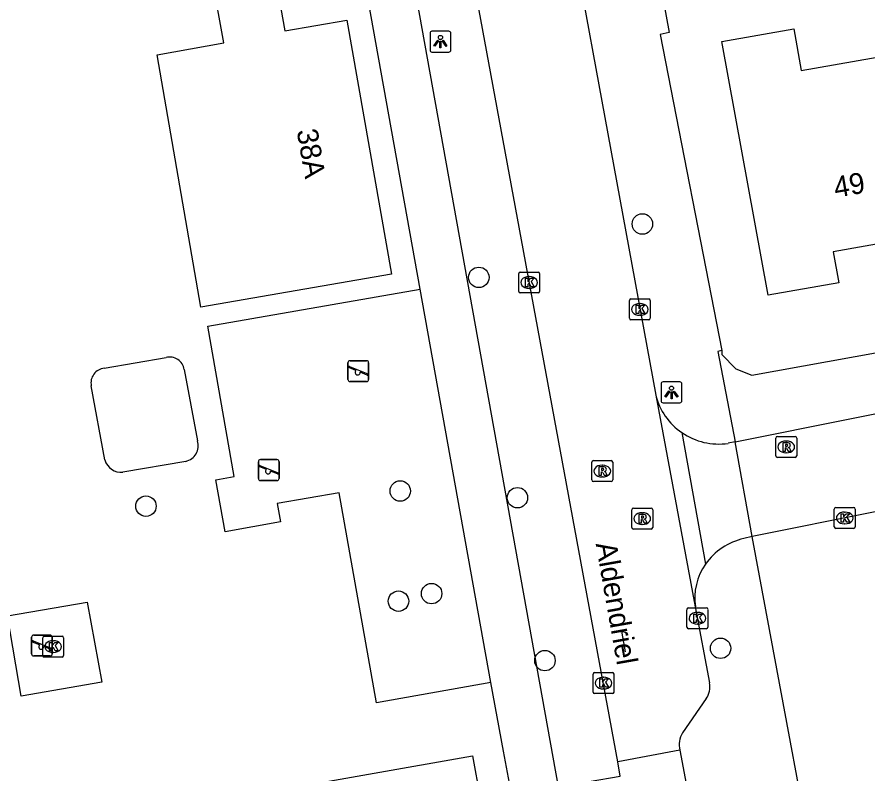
# Model space of a CAD drawing. Extents: x 157793 to 159380, y 380882 to 382313.
# Drawn here: x 158756.57 to 158797.33, y 381548.66 to 381584.89 of the extents above; entities that cross this region are included whole.
import ezdxf

# ---------------------------------------------------------------- set-up
doc = ezdxf.new("R2010")
doc.units = 0
for name, color, linetype in [('IMGEO_Boom', 7, 'Continuous'), ('IMGEO_Damwand', 7, 'Continuous'), ('IMGEO_Kolk', 7, 'Continuous'), ('IMGEO_Lichtpunt', 7, 'Continuous'), ('IMGEO_Openbare_ruimte_label', 7, 'Continuous'), ('IMGEO_Pand', 7, 'Continuous'), ('IMGEO_Pand_nummerreeks', 7, 'Continuous'), ('IMGEO_Rijbaan_lokaal_open', 7, 'Continuous'), ('IMGEO_Rioolput', 7, 'Continuous'), ('IMGEO_Speelvoorziening', 7, 'Continuous'), ('IMGEO_Voetpad_open', 7, 'Continuous')]:
    doc.layers.add(name, color=color, linetype=linetype)

msp = doc.modelspace()

# ---------------------------------------------------------------- linework, layer by layer
at = {"layer": 'IMGEO_Boom'}
for centre in [(158786.522, 381574.984), (158778.687, 381572.429), (158774.924, 381562.203), (158780.538, 381561.882), (158762.744, 381561.476), (158776.426, 381557.291), (158774.839, 381556.931), (158790.269, 381554.673), (158781.855, 381554.083)]:
    msp.add_circle(centre, 0.489, dxfattribs=at)
at = {"layer": 'IMGEO_Damwand'}
msp.add_lwpolyline([(158785.53, 381555.496), (158785.704, 381554.511)], dxfattribs=at)
at = {"layer": 'IMGEO_Kolk'}
for p, q in [((158780.672, 381572.684), (158781.524, 381572.684)), ((158780.597, 381571.758), (158780.597, 381572.61)), ((158781.085, 381572.464), (158781.11, 381572.464)), ((158781.598, 381572.61), (158781.598, 381571.758)), ((158781.108, 381571.904), (158781.083, 381571.904)), ((158781.524, 381571.684), (158780.672, 381571.684)), ((158785.902, 381570.469), (158785.902, 381571.321)), ((158785.977, 381571.395), (158786.829, 381571.395)), ((158786.39, 381571.175), (158786.415, 381571.175)), ((158786.903, 381571.321), (158786.903, 381570.469)), ((158786.413, 381570.615), (158786.388, 381570.615)), ((158786.829, 381570.395), (158785.977, 381570.395)), ((158795.716, 381560.486), (158795.716, 381561.338)), ((158795.791, 381561.412), (158796.643, 381561.412)), ((158796.717, 381561.338), (158796.717, 381560.486)), ((158796.204, 381561.192), (158796.229, 381561.192)), ((158796.643, 381560.412), (158795.791, 381560.412)), ((158796.227, 381560.632), (158796.202, 381560.632)), ((158788.659, 381555.687), (158788.659, 381556.539)), ((158788.734, 381556.613), (158789.586, 381556.613)), ((158789.147, 381556.393), (158789.172, 381556.393)), ((158789.66, 381556.539), (158789.66, 381555.687)), ((158789.586, 381555.613), (158788.734, 381555.613)), ((158789.17, 381555.833), (158789.145, 381555.833)), ((158757.8, 381554.33), (158757.8, 381555.182)), ((158757.875, 381555.256), (158758.727, 381555.256)), ((158758.801, 381555.182), (158758.801, 381554.33)), ((158758.288, 381555.036), (158758.313, 381555.036)), ((158758.311, 381554.476), (158758.286, 381554.476)), ((158758.727, 381554.256), (158757.875, 381554.256)), ((158784.237, 381553.508), (158785.089, 381553.508)), ((158784.162, 381552.582), (158784.162, 381553.434)), ((158784.65, 381553.288), (158784.675, 381553.288)), ((158785.163, 381553.434), (158785.163, 381552.582)), ((158784.673, 381552.728), (158784.648, 381552.728)), ((158785.089, 381552.508), (158784.237, 381552.508))]:
    msp.add_line(p, q, dxfattribs=at)
for points in [[(158780.672, 381572.684), (158781.524, 381572.684)], [(158780.597, 381571.758), (158780.597, 381572.61)], [(158780.918, 381572.384), (158781.041, 381572.384), (158781.041, 381572.233), (158781.171, 381572.384), (158781.335, 381572.384), (158781.189, 381572.233), (158781.342, 381571.984), (158781.19, 381571.984), (158781.105, 381572.148), (158781.041, 381572.081), (158781.041, 381571.984), (158780.918, 381571.984), (158780.918, 381572.384)], [(158781.598, 381572.61), (158781.598, 381571.758)], [(158781.524, 381571.684), (158780.672, 381571.684)], [(158785.902, 381570.469), (158785.902, 381571.321)], [(158785.977, 381571.395), (158786.829, 381571.395)], [(158786.223, 381571.095), (158786.346, 381571.095), (158786.346, 381570.944), (158786.476, 381571.095), (158786.64, 381571.095), (158786.494, 381570.944), (158786.647, 381570.695), (158786.495, 381570.695), (158786.41, 381570.859), (158786.346, 381570.792), (158786.346, 381570.695), (158786.223, 381570.695), (158786.223, 381571.095)], [(158786.903, 381571.321), (158786.903, 381570.469)], [(158786.829, 381570.395), (158785.977, 381570.395)], [(158795.716, 381560.486), (158795.716, 381561.338)], [(158795.791, 381561.412), (158796.643, 381561.412)], [(158796.717, 381561.338), (158796.717, 381560.486)], [(158796.037, 381561.112), (158796.16, 381561.112), (158796.16, 381560.961), (158796.29, 381561.112), (158796.454, 381561.112), (158796.308, 381560.961), (158796.461, 381560.712), (158796.309, 381560.712), (158796.224, 381560.876), (158796.16, 381560.809), (158796.16, 381560.712), (158796.037, 381560.712), (158796.037, 381561.112)], [(158796.643, 381560.412), (158795.791, 381560.412)], [(158788.659, 381555.687), (158788.659, 381556.539)], [(158788.734, 381556.613), (158789.586, 381556.613)], [(158789.66, 381556.539), (158789.66, 381555.687)], [(158788.98, 381556.313), (158789.103, 381556.313), (158789.103, 381556.162), (158789.233, 381556.313), (158789.397, 381556.313), (158789.251, 381556.162), (158789.404, 381555.913), (158789.252, 381555.913), (158789.167, 381556.077), (158789.103, 381556.01), (158789.103, 381555.913), (158788.98, 381555.913), (158788.98, 381556.313)], [(158789.586, 381555.613), (158788.734, 381555.613)], [(158757.8, 381554.33), (158757.8, 381555.182)], [(158757.875, 381555.256), (158758.727, 381555.256)], [(158758.801, 381555.182), (158758.801, 381554.33)], [(158758.121, 381554.956), (158758.244, 381554.956), (158758.244, 381554.805), (158758.374, 381554.956), (158758.538, 381554.956), (158758.392, 381554.805), (158758.545, 381554.556), (158758.393, 381554.556), (158758.308, 381554.72), (158758.244, 381554.653), (158758.244, 381554.556), (158758.121, 381554.556), (158758.121, 381554.956)], [(158758.727, 381554.256), (158757.875, 381554.256)], [(158784.237, 381553.508), (158785.089, 381553.508)], [(158784.162, 381552.582), (158784.162, 381553.434)], [(158784.483, 381553.208), (158784.606, 381553.208), (158784.606, 381553.057), (158784.736, 381553.208), (158784.9, 381553.208), (158784.754, 381553.057), (158784.907, 381552.808), (158784.755, 381552.808), (158784.67, 381552.972), (158784.606, 381552.905), (158784.606, 381552.808), (158784.483, 381552.808), (158784.483, 381553.208)], [(158785.163, 381553.434), (158785.163, 381552.582)], [(158785.089, 381552.508), (158784.237, 381552.508)]]:
    msp.add_lwpolyline(points, dxfattribs=at)
for centre, start, end in [((158780.674, 381572.608), 91.552, 178.448), ((158780.674, 381572.608), 91.552, 178.448), ((158781.522, 381572.608), 1.552, 88.448), ((158781.522, 381572.608), 1.552, 88.448), ((158780.674, 381571.76), 181.552, 268.448), ((158780.674, 381571.76), 181.552, 268.448), ((158781.522, 381571.76), 271.552, 358.448), ((158781.522, 381571.76), 271.552, 358.448), ((158785.979, 381571.319), 91.552, 178.448), ((158785.979, 381571.319), 91.552, 178.448), ((158786.827, 381571.319), 1.552, 88.448), ((158786.827, 381571.319), 1.552, 88.448), ((158785.979, 381570.471), 181.552, 268.448), ((158785.979, 381570.471), 181.552, 268.448), ((158786.827, 381570.471), 271.552, 358.448), ((158786.827, 381570.471), 271.552, 358.448), ((158795.793, 381561.336), 91.552, 178.448), ((158795.793, 381561.336), 91.552, 178.448), ((158796.641, 381561.336), 1.552, 88.448), ((158796.641, 381561.336), 1.552, 88.448), ((158795.793, 381560.488), 181.552, 268.448), ((158795.793, 381560.488), 181.552, 268.448), ((158796.641, 381560.488), 271.552, 358.448), ((158796.641, 381560.488), 271.552, 358.448), ((158788.736, 381556.537), 91.552, 178.448), ((158788.736, 381556.537), 91.552, 178.448), ((158789.584, 381556.537), 1.552, 88.448), ((158789.584, 381556.537), 1.552, 88.448), ((158788.736, 381555.689), 181.552, 268.448), ((158788.736, 381555.689), 181.552, 268.448), ((158789.584, 381555.689), 271.552, 358.448), ((158789.584, 381555.689), 271.552, 358.448), ((158757.877, 381555.18), 91.552, 178.448), ((158757.877, 381555.18), 91.552, 178.448), ((158758.725, 381555.18), 1.552, 88.448), ((158758.725, 381555.18), 1.552, 88.448), ((158757.877, 381554.332), 181.552, 268.448), ((158757.877, 381554.332), 181.552, 268.448), ((158758.725, 381554.332), 271.552, 358.448), ((158758.725, 381554.332), 271.552, 358.448), ((158784.239, 381553.432), 91.552, 178.448), ((158784.239, 381553.432), 91.552, 178.448), ((158785.087, 381553.432), 1.552, 88.448), ((158785.087, 381553.432), 1.552, 88.448), ((158784.239, 381552.584), 181.552, 268.448), ((158784.239, 381552.584), 181.552, 268.448), ((158785.087, 381552.584), 271.552, 358.448), ((158785.087, 381552.584), 271.552, 358.448)]:
    msp.add_arc(centre, 0.0765, start, end, dxfattribs=at)
for centre, major_axis, ratio, start_param, end_param in [((158781.084, 381572.184), (-0.387, 0.002), 0.722429, 4.712389, 7.853982), ((158781.109, 381572.184), (-0.39, 0.002), 0.717154, 1.570796, 4.712389), ((158786.389, 381570.895), (-0.387, 0.002), 0.722429, 4.712389, 7.853982), ((158786.414, 381570.895), (-0.39, 0.002), 0.717154, 1.570796, 4.712389), ((158796.203, 381560.912), (-0.387, 0.002), 0.722429, 4.712389, 7.853982), ((158796.228, 381560.912), (-0.39, 0.002), 0.717154, 1.570796, 4.712389), ((158789.146, 381556.113), (-0.387, 0.002), 0.722429, 4.712389, 7.853982), ((158789.171, 381556.113), (-0.39, 0.002), 0.717154, 1.570796, 4.712389), ((158758.287, 381554.756), (-0.387, 0.002), 0.722429, 4.712389, 7.853982), ((158758.312, 381554.756), (-0.39, 0.002), 0.717154, 1.570796, 4.712389), ((158784.649, 381553.008), (-0.387, 0.002), 0.722429, 4.712389, 7.853982), ((158784.674, 381553.008), (-0.39, 0.002), 0.717154, 1.570796, 4.712389)]:
    msp.add_ellipse(centre, major_axis=major_axis, ratio=ratio, start_param=start_param, end_param=end_param, dxfattribs=at)
at = {"layer": 'IMGEO_Lichtpunt'}
for p, q in [((158776.351, 381584.115), (158776.351, 381583.308)), ((158776.351, 381584.115), (158776.351, 381583.308)), ((158777.253, 381584.21), (158776.445, 381584.21)), ((158777.253, 381584.21), (158776.445, 381584.21)), ((158777.347, 381583.308), (158777.347, 381584.115)), ((158777.347, 381583.308), (158777.347, 381584.115)), ((158776.445, 381583.214), (158777.253, 381583.214)), ((158776.445, 381583.214), (158777.253, 381583.214)), ((158787.419, 381567.327), (158787.419, 381566.52)), ((158787.419, 381567.327), (158787.419, 381566.52)), ((158788.321, 381567.422), (158787.513, 381567.422)), ((158788.321, 381567.422), (158787.513, 381567.422)), ((158788.415, 381566.52), (158788.415, 381567.327)), ((158788.415, 381566.52), (158788.415, 381567.327)), ((158787.513, 381566.426), (158788.321, 381566.426)), ((158787.513, 381566.426), (158788.321, 381566.426))]:
    msp.add_line(p, q, dxfattribs=at)
for points in [[(158776.725, 381583.779), (158776.764, 381583.751), (158776.576, 381583.489), (158776.538, 381583.516), (158776.725, 381583.779)], [(158776.827, 381583.731), (158776.874, 381583.731), (158776.874, 381583.409), (158776.827, 381583.409), (158776.827, 381583.731)], [(158776.937, 381583.751), (158776.975, 381583.778), (158777.162, 381583.516), (158777.123, 381583.488), (158776.937, 381583.751)], [(158787.793, 381566.991), (158787.832, 381566.963), (158787.644, 381566.701), (158787.606, 381566.728), (158787.793, 381566.991)], [(158787.895, 381566.943), (158787.942, 381566.943), (158787.942, 381566.621), (158787.895, 381566.621), (158787.895, 381566.943)], [(158788.005, 381566.963), (158788.043, 381566.99), (158788.23, 381566.728), (158788.191, 381566.7), (158788.005, 381566.963)]]:
    msp.add_lwpolyline(points, dxfattribs=at)
for centre in [(158776.85, 381583.913), (158787.918, 381567.125)]:
    msp.add_circle(centre, 0.0994, dxfattribs=at)
for centre, start, end in [((158776.445, 381584.115), 90, 180), ((158776.445, 381584.115), 90, 180), ((158777.253, 381584.115), 0, 90), ((158777.253, 381584.115), 0, 90), ((158776.445, 381583.308), 180, 270), ((158776.445, 381583.308), 180, 270), ((158777.253, 381583.308), 270, 0), ((158777.253, 381583.308), 270, 360), ((158787.513, 381567.327), 90, 180), ((158787.513, 381567.327), 90, 180), ((158788.321, 381567.327), 0, 90), ((158788.321, 381567.327), 0, 90), ((158787.513, 381566.52), 180, 270), ((158787.513, 381566.52), 180, 270), ((158788.321, 381566.52), 270, 0), ((158788.321, 381566.52), 270, 360)]:
    msp.add_arc(centre, 0.0946, start, end, dxfattribs=at)
at = {"layer": 'IMGEO_Pand'}
for points in [[(158763.277, 381583.082), (158766.47, 381583.649), (158765.922, 381586.736), (158768.847, 381587.277), (158769.388, 381584.232), (158772.368, 381584.739), (158774.505, 381572.581), (158765.372, 381571.002), (158763.277, 381583.082)], [(158801.788, 381574.735), (158795.669, 381573.658), (158795.932, 381572.167), (158792.549, 381571.572), (158790.329, 381583.72), (158793.78, 381584.327), (158794.131, 381582.333), (158800.231, 381583.407)]]:
    msp.add_lwpolyline(points, dxfattribs=at)
at = {"layer": 'IMGEO_Rijbaan_lokaal_open'}
for points in [[(158785.346, 381549.236), (158775.536, 381602.338)], [(158780.96, 381600.601), (158787.168, 381566.792)], [(158790.962, 381564.564), (158824.487, 381571.282)], [(158787.168, 381566.792), (158789.059, 381556.653)], [(158788.417, 381565.004), (158789.54, 381558.704)], [(158790.962, 381564.564), (158790.629, 381564.485)], [(158791.783, 381560.021), (158790.962, 381564.564)], [(158803.563, 381562.389), (158791.783, 381560.021)], [(158791.783, 381560.021), (158791.384, 381559.933)], [(158789.059, 381556.653), (158789.737, 381553.015)], [(158789.584, 381552.264), (158788.452, 381550.626)], [(158788.319, 381549.796), (158785.346, 381549.236)], [(158788.319, 381549.796), (158789.93, 381541.231)], [(158785.464, 381548.55), (158785.346, 381549.236)]]:
    msp.add_lwpolyline(points, dxfattribs=at)
for centre, radius, start, end in [((158790.052, 381567.476), 2.964, 193.3469, 236.5252), ((158790.176, 381567.529), 3.078, 235.1353, 278.4558), ((158792.08, 381556.891), 3.12, 102.882, 144.4838), ((158791.934, 381557.061), 2.903, 145.5301, 188.073), ((158788.752, 381552.825), 1.003, 326.0225, 10.9471), ((158789.293, 381550.066), 1.01, 146.3128, 195.4797)]:
    msp.add_arc(centre, radius, start, end, dxfattribs=at)
at = {"layer": 'IMGEO_Rioolput'}
for p, q in [((158792.914, 381563.886), (158792.914, 381564.738)), ((158792.989, 381564.812), (158793.841, 381564.812)), ((158793.402, 381564.592), (158793.427, 381564.592)), ((158793.915, 381564.738), (158793.915, 381563.886)), ((158793.841, 381563.812), (158792.989, 381563.812)), ((158793.425, 381564.032), (158793.4, 381564.032)), ((158784.102, 381562.731), (158784.102, 381563.583)), ((158784.177, 381563.657), (158785.029, 381563.657)), ((158784.59, 381563.437), (158784.615, 381563.437)), ((158785.103, 381563.583), (158785.103, 381562.731)), ((158784.613, 381562.877), (158784.588, 381562.877)), ((158785.029, 381562.657), (158784.177, 381562.657)), ((158786.016, 381560.455), (158786.016, 381561.307)), ((158786.091, 381561.381), (158786.943, 381561.381)), ((158787.017, 381561.307), (158787.017, 381560.455)), ((158786.504, 381561.161), (158786.529, 381561.161)), ((158786.527, 381560.601), (158786.502, 381560.601)), ((158786.943, 381560.381), (158786.091, 381560.381))]:
    msp.add_line(p, q, dxfattribs=at)
for points in [[(158792.914, 381563.886), (158792.914, 381564.738)], [(158792.989, 381564.812), (158793.841, 381564.812)], [(158793.503, 381564.51), (158793.251, 381564.512), (158793.251, 381564.112)], [(158793.915, 381564.738), (158793.915, 381563.886)], [(158793.251, 381564.112), (158793.375, 381564.112), (158793.375, 381564.274), (158793.386, 381564.274)], [(158793.429, 381564.431), (158793.375, 381564.431), (158793.375, 381564.35)], [(158793.375, 381564.35), (158793.427, 381564.35)], [(158793.433, 381564.245), (158793.504, 381564.112), (158793.644, 381564.112), (158793.579, 381564.238)], [(158793.841, 381563.812), (158792.989, 381563.812)], [(158784.102, 381562.731), (158784.102, 381563.583)], [(158784.177, 381563.657), (158785.029, 381563.657)], [(158784.691, 381563.355), (158784.439, 381563.357), (158784.439, 381562.957)], [(158784.617, 381563.276), (158784.563, 381563.276), (158784.563, 381563.195)], [(158785.103, 381563.583), (158785.103, 381562.731)], [(158784.439, 381562.957), (158784.563, 381562.957), (158784.563, 381563.119), (158784.574, 381563.119)], [(158784.563, 381563.195), (158784.615, 381563.195)], [(158784.621, 381563.09), (158784.692, 381562.957), (158784.832, 381562.957), (158784.767, 381563.083)], [(158785.029, 381562.657), (158784.177, 381562.657)], [(158786.016, 381560.455), (158786.016, 381561.307)], [(158786.091, 381561.381), (158786.943, 381561.381)], [(158787.017, 381561.307), (158787.017, 381560.455)], [(158786.605, 381561.079), (158786.353, 381561.081), (158786.353, 381560.681)], [(158786.353, 381560.681), (158786.477, 381560.681), (158786.477, 381560.843), (158786.488, 381560.843)], [(158786.531, 381561), (158786.477, 381561), (158786.477, 381560.919)], [(158786.477, 381560.919), (158786.529, 381560.919)], [(158786.535, 381560.814), (158786.606, 381560.681), (158786.746, 381560.681), (158786.681, 381560.807)], [(158786.943, 381560.381), (158786.091, 381560.381)]]:
    msp.add_lwpolyline(points, dxfattribs=at)
for centre, radius, start, end in [((158792.991, 381564.736), 0.0765, 91.552, 178.448), ((158792.991, 381564.736), 0.0765, 91.552, 178.448), ((158793.502, 381564.4), 0.109, 350.3612, 89.416), ((158793.839, 381564.736), 0.0765, 1.552, 88.448), ((158793.839, 381564.736), 0.0765, 1.552, 88.448), ((158793.385, 381564.221), 0.0533, 26.0293, 88.6989), ((158793.411, 381564.539), 0.19, 274.7715, 282.9687), ((158793.435, 381564.335), 0.0964, 77.0061, 93.1865), ((158793.449, 381564.392), 0.0378, 276.6634, 79.6772), ((158793.5, 381564.4), 0.112, 277.5842, 350.9817), ((158793.484, 381564.185), 0.108, 29.5134, 73.7905), ((158792.991, 381563.888), 0.0765, 181.552, 268.448), ((158792.991, 381563.888), 0.0765, 181.552, 268.448), ((158793.839, 381563.888), 0.0765, 271.552, 358.448), ((158793.839, 381563.888), 0.0765, 271.552, 358.448), ((158784.179, 381563.581), 0.0765, 91.552, 178.448), ((158784.179, 381563.581), 0.0765, 91.552, 178.448), ((158784.623, 381563.18), 0.0964, 77.0061, 93.1865), ((158784.637, 381563.237), 0.0378, 276.6634, 79.6772), ((158784.69, 381563.245), 0.109, 350.3612, 89.416), ((158785.027, 381563.581), 0.0765, 1.552, 88.448), ((158785.027, 381563.581), 0.0765, 1.552, 88.448), ((158784.573, 381563.066), 0.0533, 26.0293, 88.6989), ((158784.599, 381563.384), 0.19, 274.7715, 282.9687), ((158784.688, 381563.245), 0.112, 277.5842, 350.9817), ((158784.672, 381563.03), 0.108, 29.5134, 73.7905), ((158784.179, 381562.733), 0.0765, 181.552, 268.448), ((158784.179, 381562.733), 0.0765, 181.552, 268.448), ((158785.027, 381562.733), 0.0765, 271.552, 358.448), ((158785.027, 381562.733), 0.0765, 271.552, 358.448), ((158786.093, 381561.305), 0.0765, 91.552, 178.448), ((158786.093, 381561.305), 0.0765, 91.552, 178.448), ((158786.941, 381561.305), 0.0765, 1.552, 88.448), ((158786.941, 381561.305), 0.0765, 1.552, 88.448), ((158786.487, 381560.79), 0.0533, 26.0293, 88.6989), ((158786.513, 381561.108), 0.19, 274.7715, 282.9687), ((158786.537, 381560.904), 0.0964, 77.0061, 93.1865), ((158786.551, 381560.961), 0.0378, 276.6634, 79.6772), ((158786.604, 381560.969), 0.109, 350.3612, 89.416), ((158786.602, 381560.969), 0.112, 277.5842, 350.9817), ((158786.586, 381560.754), 0.108, 29.5134, 73.7905), ((158786.093, 381560.457), 0.0765, 181.552, 268.448), ((158786.093, 381560.457), 0.0765, 181.552, 268.448), ((158786.941, 381560.457), 0.0765, 271.552, 358.448), ((158786.941, 381560.457), 0.0765, 271.552, 358.448)]:
    msp.add_arc(centre, radius, start, end, dxfattribs=at)
for centre, major_axis, ratio, start_param, end_param in [((158793.401, 381564.312), (-0.387, 0.002), 0.722429, 4.712389, 7.853982), ((158793.426, 381564.312), (-0.39, 0.002), 0.717154, 1.570796, 4.712389), ((158784.589, 381563.157), (-0.387, 0.002), 0.722429, 4.712389, 7.853982), ((158784.614, 381563.157), (-0.39, 0.002), 0.717154, 1.570796, 4.712389), ((158786.503, 381560.881), (-0.387, 0.002), 0.722429, 4.712389, 7.853982), ((158786.528, 381560.881), (-0.39, 0.002), 0.717154, 1.570796, 4.712389)]:
    msp.add_ellipse(centre, major_axis=major_axis, ratio=ratio, start_param=start_param, end_param=end_param, dxfattribs=at)
at = {"layer": 'IMGEO_Speelvoorziening'}
for p, q in [((158772.42, 381567.542), (158772.42, 381568.342)), ((158772.42, 381568.342), (158772.42, 381567.542)), ((158772.489, 381568.167), (158773.365, 381567.814)), ((158772.52, 381568.442), (158773.31, 381568.442)), ((158773.31, 381568.442), (158772.52, 381568.442)), ((158773.41, 381568.342), (158773.41, 381567.542)), ((158773.41, 381567.542), (158773.41, 381568.342)), ((158772.803, 381567.97), (158772.464, 381568.107)), ((158773.341, 381567.754), (158773.001, 381567.891)), ((158773.31, 381567.442), (158772.52, 381567.442)), ((158772.52, 381567.442), (158773.31, 381567.442)), ((158768.229, 381563.706), (158769.019, 381563.706)), ((158769.019, 381563.706), (158768.229, 381563.706)), ((158768.129, 381562.806), (158768.129, 381563.606)), ((158768.129, 381563.606), (158768.129, 381562.806)), ((158768.512, 381563.234), (158768.173, 381563.371)), ((158768.198, 381563.431), (158769.074, 381563.078)), ((158769.119, 381563.606), (158769.119, 381562.806)), ((158769.119, 381562.806), (158769.119, 381563.606)), ((158769.05, 381563.018), (158768.71, 381563.155)), ((158769.019, 381562.706), (158768.229, 381562.706)), ((158768.229, 381562.706), (158769.019, 381562.706)), ((158757.265, 381554.407), (158757.265, 381555.207)), ((158757.265, 381555.207), (158757.265, 381554.407)), ((158757.365, 381555.307), (158758.155, 381555.307)), ((158758.155, 381555.307), (158757.365, 381555.307)), ((158758.255, 381555.207), (158758.255, 381554.407)), ((158758.255, 381554.407), (158758.255, 381555.207)), ((158757.648, 381554.835), (158757.309, 381554.972)), ((158757.334, 381555.032), (158758.21, 381554.679)), ((158758.186, 381554.619), (158757.846, 381554.756)), ((158758.155, 381554.307), (158757.365, 381554.307)), ((158757.365, 381554.307), (158758.155, 381554.307))]:
    msp.add_line(p, q, dxfattribs=at)
for centre, radius, start, end in [((158772.52, 381568.342), 0.1, 90, 180), ((158772.52, 381568.342), 0.1, 90, 180), ((158772.477, 381568.137), 0.0327, 68.078, 248.078), ((158773.31, 381568.342), 0.1, 0, 90), ((158773.31, 381568.342), 0.1, 360, 90), ((158772.882, 381567.88), 0.12, 130.9928, 5.1632), ((158773.353, 381567.784), 0.0327, 248.078, 68.078), ((158772.52, 381567.542), 0.1, 180, 270), ((158772.52, 381567.542), 0.1, 180, 270), ((158773.31, 381567.542), 0.1, 270, 0), ((158773.31, 381567.542), 0.1, 270, 0), ((158768.229, 381563.606), 0.1, 90, 180), ((158768.229, 381563.606), 0.1, 90, 180), ((158769.019, 381563.606), 0.1, 0, 90), ((158769.019, 381563.606), 0.1, 360, 90), ((158768.186, 381563.401), 0.0327, 68.078, 248.078), ((158768.591, 381563.144), 0.12, 130.9928, 5.1632), ((158769.062, 381563.048), 0.0327, 248.078, 68.078), ((158768.229, 381562.806), 0.1, 180, 270), ((158768.229, 381562.806), 0.1, 180, 270), ((158769.019, 381562.806), 0.1, 270, 0), ((158769.019, 381562.806), 0.1, 270, 0), ((158757.365, 381555.207), 0.1, 90, 180), ((158757.365, 381555.207), 0.1, 90, 180), ((158758.155, 381555.207), 0.1, 0, 90), ((158758.155, 381555.207), 0.1, 360, 90), ((158757.322, 381555.002), 0.0327, 68.078, 248.078), ((158757.727, 381554.745), 0.12, 130.9928, 5.1632), ((158757.365, 381554.407), 0.1, 180, 270), ((158757.365, 381554.407), 0.1, 180, 270), ((158758.155, 381554.407), 0.1, 270, 0), ((158758.155, 381554.407), 0.1, 270, 0), ((158758.198, 381554.649), 0.0327, 248.078, 68.078)]:
    msp.add_arc(centre, radius, start, end, dxfattribs=at)
at = {"layer": 'IMGEO_Voetpad_open'}
for points in [[(158781.497, 381618.466), (158787.806, 381584.151), (158787.376, 381584.058), (158790.326, 381568.922)], [(158775.18, 381604.094), (158772.497, 381603.621), (158782.493, 381548.049), (158785.464, 381548.55)], [(158775.881, 381571.869), (158772.768, 381589.199)], [(158790.326, 381568.922), (158790.333, 381568.743), (158791.001, 381568.046), (158791.767, 381567.743), (158802.814, 381569.75), (158802.694, 381570.512), (158808.945, 381571.649), (158808.809, 381572.432), (158815.245, 381573.611), (158815.058, 381574.515), (158825.336, 381576.381), (158827.026, 381578.763), (158826.88, 381579.32), (158830.809, 381580.058), (158830.725, 381580.531), (158832.601, 381580.875), (158832.542, 381581.409), (158832.72, 381581.441)], [(158779.263, 381553.035), (158773.783, 381552.065), (158771.995, 381562.11), (158769.031, 381561.601), (158769.183, 381560.72), (158766.536, 381560.246), (158766.084, 381562.73), (158766.97, 381562.898), (158765.715, 381570.091), (158775.881, 381571.869)], [(158779.263, 381553.035), (158775.881, 381571.869)], [(158760.744, 381568.08), (158763.705, 381568.594)], [(158790.326, 381568.922), (158790.13, 381568.885), (158790.962, 381564.564)], [(158764.573, 381568.014), (158765.212, 381564.6)], [(158760.773, 381563.695), (158760.122, 381567.242)], [(158764.648, 381563.623), (158761.643, 381563.108)], [(158795.761, 381538.706), (158791.783, 381560.021)], [(158759.933, 381556.884), (158760.625, 381553.046), (158756.77, 381552.377), (158756.104, 381556.231), (158759.933, 381556.884)], [(158782.218, 381537.234), (158779.866, 381549.755), (158779.263, 381553.035)], [(158778.393, 381549.53), (158780.215, 381539.479), (158770.236, 381537.753), (158768.424, 381547.775), (158778.393, 381549.53)]]:
    msp.add_lwpolyline(points, dxfattribs=at)
for centre, radius, start, end in [((158763.875, 381567.909), 0.706, 8.5503, 103.9478), ((158760.815, 381567.377), 0.706, 95.8045, 191.0266), ((158764.489, 381564.366), 0.76, 282.0803, 17.9259), ((158761.552, 381563.911), 0.808, 195.5186, 276.4653)]:
    msp.add_arc(centre, radius, start, end, dxfattribs=at)

# ---------------------------------------------------------------- texts
at = {"layer": 'IMGEO_Openbare_ruimte_label'}
msp.add_text('Aldendriel', height=1, rotation=280.0179, dxfattribs=at).set_placement((158784.284, 381559.676))
at = {"layer": 'IMGEO_Pand_nummerreeks'}
for s, rotation, p in [('38A', 279.9867, (158769.959, 381579.454)), ('49', 9.9831, (158795.782, 381576.236))]:
    msp.add_text(s, height=1, rotation=rotation, dxfattribs=at).set_placement(p)

doc.saveas('drawing.dxf')
